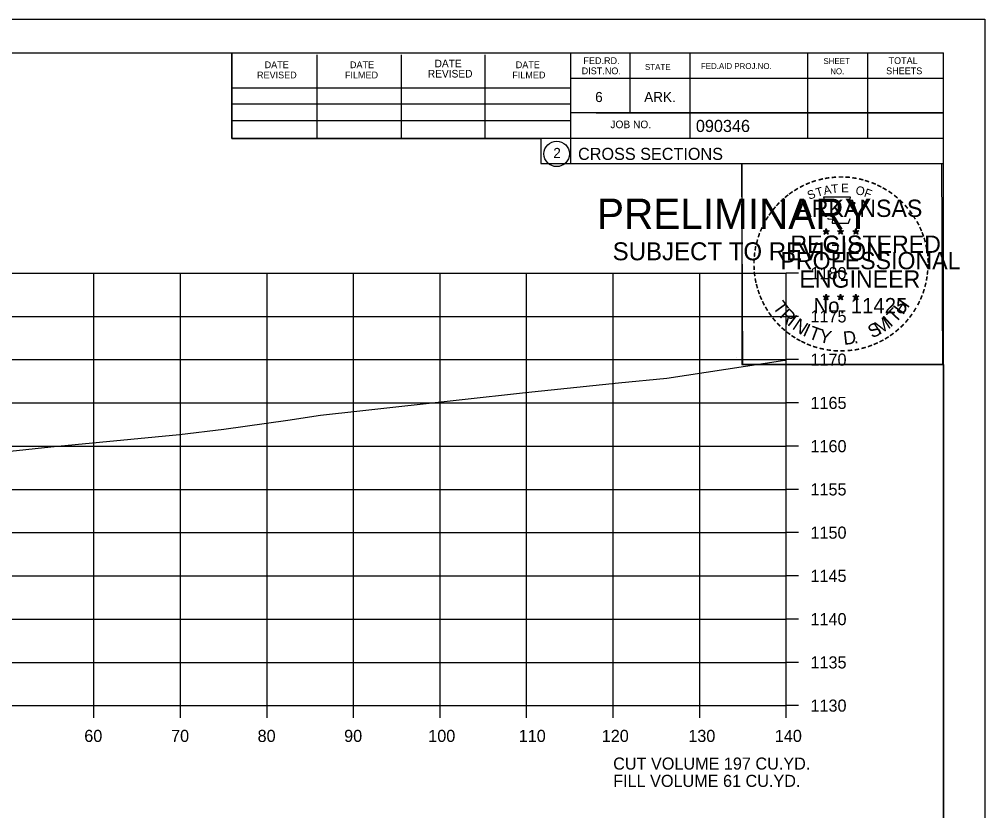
# Model space of a CAD drawing. Extents: x 1368971 to 1374497, y 378717 to 381839.
# Drawn here: x 1369694.3 to 1369805.9, y 378983.7 to 379075.2 of the extents above; entities that cross this region are included whole.
import ezdxf

# ---------------------------------------------------------------- set-up
doc = ezdxf.new("R2010")
doc.units = 0
for name, color, linetype in [('R_Axis', 7, 'Continuous'), ('R_Axis Annot', 7, 'Continuous'), ('R_Border', 7, 'Continuous'), ('R_Border PE', 7, 'Continuous'), ('R_Border Prem', 7, 'Continuous'), ('R_Exist Surface', 7, 'Continuous'), ('R_Grid', 7, 'Continuous'), ('R_No Plot', 7, 'Continuous')]:
    doc.layers.add(name, color=color, linetype=linetype)

msp = doc.modelspace()

# ---------------------------------------------------------------- linework, layer by layer
at = {"layer": 'R_Axis'}
for p, q in [((1369782.93, 378995.81), (1369782.93, 379045.81)), ((1369784.33, 379045.81), (1369782.93, 379045.81)), ((1369784.33, 379040.81), (1369782.93, 379040.81)), ((1369784.33, 379035.81), (1369782.93, 379035.81)), ((1369784.33, 379030.81), (1369782.93, 379030.81)), ((1369784.33, 379025.81), (1369782.93, 379025.81)), ((1369784.33, 379020.81), (1369782.93, 379020.81)), ((1369784.33, 379015.81), (1369782.93, 379015.81)), ((1369784.33, 379010.81), (1369782.93, 379010.81)), ((1369784.33, 379005.81), (1369782.93, 379005.81)), ((1369784.33, 379000.81), (1369782.93, 379000.81)), ((1369502.93, 378995.81), (1369782.93, 378995.81)), ((1369702.93, 378994.41), (1369702.93, 378995.81)), ((1369712.93, 378994.41), (1369712.93, 378995.81)), ((1369722.93, 378994.41), (1369722.93, 378995.81)), ((1369732.93, 378994.41), (1369732.93, 378995.81)), ((1369742.93, 378994.41), (1369742.93, 378995.81)), ((1369752.93, 378994.41), (1369752.93, 378995.81)), ((1369762.93, 378994.41), (1369762.93, 378995.81)), ((1369772.93, 378994.41), (1369772.93, 378995.81)), ((1369782.93, 378994.41), (1369782.93, 378995.81)), ((1369784.33, 378995.81), (1369782.93, 378995.81))]:
    msp.add_line(p, q, dxfattribs=at)
at = {"layer": 'R_Border'}
for p, q in [((1369484.93, 379071.27), (1369801.11, 379071.27)), ((1369718.85, 379061.39), (1369718.85, 379071.27)), ((1369728.71, 379061.39), (1369728.71, 379071.07)), ((1369738.47, 379061.39), (1369738.47, 379071.07)), ((1369748.15, 379061.39), (1369748.15, 379071.07)), ((1369758.01, 379071.27), (1369758.01, 379058.47)), ((1369764.85, 379071.27), (1369764.85, 379064.33)), ((1369771.79, 379071.27), (1369771.79, 379061.39)), ((1369785.37, 379071.27), (1369785.37, 379061.39)), ((1369792.31, 379071.27), (1369792.31, 379061.39)), ((1369801.11, 378865.81), (1369801.11, 379071.27)), ((1369801.11, 379068.33), (1369758.01, 379068.33)), ((1369801.11, 379068.35), (1369801.11, 379068.35)), ((1369718.85, 379067.25), (1369758.01, 379067.25)), ((1369718.85, 379065.39), (1369758.01, 379065.39)), ((1369801.11, 379064.33), (1369758.01, 379064.33)), ((1369760.97, 379064.33), (1369801.11, 379064.33)), ((1369718.85, 379061.39), (1369718.85, 379063.45)), ((1369718.85, 379063.45), (1369758.01, 379063.45)), ((1369801.11, 379061.39), (1369718.85, 379061.39)), ((1369758.01, 379058.47), (1369801.11, 379058.47))]:
    msp.add_line(p, q, dxfattribs=at)
msp.add_circle((1369756.4, 379059.6), 1.47, dxfattribs=at)
at = {"layer": 'R_Border PE'}
for p, q in [((1369787.19, 379050.72), (1369787.54, 379050.61)), ((1369787.19, 379050.72), (1369787.45, 379050.68)), ((1369787.19, 379050.72), (1369787.43, 379050.6)), ((1369787.33, 379050.31), (1369787.54, 379050.61)), ((1369787.33, 379050.31), (1369787.45, 379050.56)), ((1369787.33, 379050.31), (1369787.54, 379050.53)), ((1369787.54, 379050.98), (1369787.5, 379050.72)), ((1369787.54, 379050.61), (1369787.54, 379050.98)), ((1369787.54, 379050.98), (1369787.59, 379050.73)), ((1369787.89, 379050.72), (1369787.54, 379050.61)), ((1369787.76, 379050.31), (1369787.54, 379050.61)), ((1369787.76, 379050.31), (1369787.54, 379050.53)), ((1369787.89, 379050.72), (1369787.6, 379050.67)), ((1369787.76, 379050.31), (1369787.62, 379050.6)), ((1369787.89, 379050.72), (1369787.69, 379050.62)), ((1369788.86, 379050.72), (1369789.21, 379050.61)), ((1369788.86, 379050.72), (1369789.12, 379050.68)), ((1369788.86, 379050.72), (1369789.1, 379050.6)), ((1369789, 379050.31), (1369789.21, 379050.61)), ((1369789, 379050.31), (1369789.12, 379050.56)), ((1369789, 379050.31), (1369789.21, 379050.53)), ((1369789.21, 379050.98), (1369789.17, 379050.72)), ((1369789.21, 379050.61), (1369789.21, 379050.98)), ((1369789.21, 379050.98), (1369789.26, 379050.73)), ((1369789.56, 379050.72), (1369789.21, 379050.61)), ((1369789.43, 379050.31), (1369789.21, 379050.61)), ((1369789.43, 379050.31), (1369789.21, 379050.53)), ((1369789.56, 379050.72), (1369789.27, 379050.67)), ((1369789.43, 379050.31), (1369789.29, 379050.6)), ((1369789.56, 379050.72), (1369789.36, 379050.62)), ((1369790.63, 379050.71), (1369790.98, 379050.6)), ((1369790.63, 379050.71), (1369790.88, 379050.66)), ((1369790.63, 379050.71), (1369790.87, 379050.59)), ((1369790.76, 379050.3), (1369790.98, 379050.6)), ((1369790.76, 379050.3), (1369790.89, 379050.55)), ((1369790.76, 379050.3), (1369790.98, 379050.52)), ((1369790.98, 379050.96), (1369790.94, 379050.71)), ((1369790.98, 379050.6), (1369790.98, 379050.96)), ((1369790.98, 379050.96), (1369791.03, 379050.71)), ((1369791.32, 379050.71), (1369790.98, 379050.6)), ((1369791.19, 379050.3), (1369790.98, 379050.6)), ((1369791.19, 379050.3), (1369790.98, 379050.52)), ((1369791.32, 379050.71), (1369791.04, 379050.66)), ((1369791.19, 379050.3), (1369791.05, 379050.59)), ((1369791.32, 379050.71), (1369791.12, 379050.61)), ((1369787.19, 379043.15), (1369787.54, 379043.04)), ((1369787.19, 379043.15), (1369787.44, 379043.1)), ((1369787.19, 379043.15), (1369787.43, 379043.03)), ((1369787.32, 379042.74), (1369787.54, 379043.04)), ((1369787.32, 379042.74), (1369787.45, 379042.98)), ((1369787.32, 379042.74), (1369787.54, 379042.96)), ((1369787.54, 379043.4), (1369787.5, 379043.15)), ((1369787.54, 379043.04), (1369787.54, 379043.4)), ((1369787.54, 379043.4), (1369787.59, 379043.15)), ((1369787.89, 379043.15), (1369787.54, 379043.04)), ((1369787.75, 379042.74), (1369787.54, 379043.04)), ((1369787.75, 379042.74), (1369787.54, 379042.95)), ((1369787.89, 379043.15), (1369787.6, 379043.1)), ((1369787.75, 379042.74), (1369787.62, 379043.03)), ((1369787.89, 379043.15), (1369787.68, 379043.05)), ((1369788.86, 379043.15), (1369789.21, 379043.04)), ((1369788.86, 379043.15), (1369789.11, 379043.1)), ((1369788.86, 379043.15), (1369789.1, 379043.03)), ((1369788.99, 379042.74), (1369789.21, 379043.04)), ((1369788.99, 379042.74), (1369789.12, 379042.98)), ((1369788.99, 379042.74), (1369789.21, 379042.96)), ((1369789.21, 379043.4), (1369789.17, 379043.15)), ((1369789.21, 379043.04), (1369789.21, 379043.4)), ((1369789.21, 379043.4), (1369789.26, 379043.15)), ((1369789.56, 379043.15), (1369789.21, 379043.04)), ((1369789.42, 379042.74), (1369789.21, 379043.04)), ((1369789.42, 379042.74), (1369789.21, 379042.95)), ((1369789.56, 379043.15), (1369789.27, 379043.1)), ((1369789.42, 379042.74), (1369789.28, 379043.03)), ((1369789.56, 379043.15), (1369789.35, 379043.05)), ((1369790.63, 379043.14), (1369790.98, 379043.03)), ((1369790.63, 379043.14), (1369790.88, 379043.09)), ((1369790.63, 379043.14), (1369790.86, 379043.02)), ((1369790.76, 379042.73), (1369790.98, 379043.03)), ((1369790.76, 379042.73), (1369790.89, 379042.97)), ((1369790.76, 379042.73), (1369790.97, 379042.95)), ((1369790.98, 379043.39), (1369790.93, 379043.14)), ((1369791.19, 379042.73), (1369790.97, 379042.94)), ((1369790.98, 379043.03), (1369790.98, 379043.39)), ((1369790.98, 379043.39), (1369791.02, 379043.14)), ((1369791.32, 379043.14), (1369790.98, 379043.03)), ((1369791.19, 379042.73), (1369790.98, 379043.03)), ((1369791.32, 379043.14), (1369791.04, 379043.09)), ((1369791.19, 379042.73), (1369791.05, 379043.02)), ((1369791.32, 379043.14), (1369791.12, 379043.04))]:
    msp.add_line(p, q, dxfattribs=at)
for points in [[(1369787.24, 379054.6), (1369787.5, 379053.77)], [(1369790.75, 379053.68), (1369790.89, 379053.96), (1369790.2, 379053.94), (1369790.35, 379054.6), (1369787.24, 379054.6)], [(1369787.73, 379052.18), (1369787.73, 379052.09), (1369788.29, 379052.07), (1369788.24, 379051.6), (1369790.11, 379051.6), (1369790.31, 379052.13)], [(1369787.54, 379050.98), (1369787.76, 379050.31), (1369787.19, 379050.72), (1369787.89, 379050.72), (1369787.33, 379050.31), (1369787.54, 379050.98)], [(1369789.21, 379050.98), (1369789.43, 379050.31), (1369788.86, 379050.72), (1369789.56, 379050.72), (1369789, 379050.31), (1369789.21, 379050.98)], [(1369790.98, 379050.96), (1369791.19, 379050.3), (1369790.63, 379050.71), (1369791.32, 379050.71), (1369790.76, 379050.3), (1369790.98, 379050.96)], [(1369787.54, 379043.4), (1369787.75, 379042.74), (1369787.19, 379043.15), (1369787.89, 379043.15), (1369787.32, 379042.74), (1369787.54, 379043.4)], [(1369789.21, 379043.4), (1369789.42, 379042.74), (1369788.86, 379043.15), (1369789.56, 379043.15), (1369788.99, 379042.74), (1369789.21, 379043.4)], [(1369790.98, 379043.39), (1369791.19, 379042.73), (1369790.63, 379043.14), (1369791.32, 379043.14), (1369790.76, 379042.73), (1369790.98, 379043.39)]]:
    msp.add_lwpolyline(points, dxfattribs=at)
for centre, radius in [((1369787.54, 379050.61), 0.172), ((1369787.54, 379050.61), 0.145), ((1369787.54, 379050.61), 0.116), ((1369787.54, 379050.61), 0.0991), ((1369787.54, 379050.61), 0.0747), ((1369787.54, 379050.61), 0.0495), ((1369787.54, 379050.61), 0.0296), ((1369789.21, 379050.61), 0.172), ((1369789.21, 379050.61), 0.145), ((1369789.21, 379050.61), 0.116), ((1369789.21, 379050.61), 0.0991), ((1369789.21, 379050.61), 0.0747), ((1369789.21, 379050.61), 0.0495), ((1369789.21, 379050.61), 0.0296), ((1369790.98, 379050.6), 0.172), ((1369790.98, 379050.6), 0.145), ((1369790.98, 379050.6), 0.116), ((1369790.98, 379050.6), 0.0991), ((1369790.98, 379050.6), 0.0747), ((1369790.98, 379050.6), 0.0495), ((1369790.98, 379050.6), 0.0296), ((1369787.54, 379043.04), 0.172), ((1369787.54, 379043.04), 0.145), ((1369787.54, 379043.04), 0.116), ((1369787.54, 379043.04), 0.0991), ((1369787.54, 379043.04), 0.0747), ((1369787.54, 379043.04), 0.0495), ((1369787.54, 379043.04), 0.0296), ((1369789.21, 379043.04), 0.172), ((1369789.21, 379043.04), 0.145), ((1369789.21, 379043.04), 0.116), ((1369789.21, 379043.04), 0.0991), ((1369789.21, 379043.04), 0.0747), ((1369789.21, 379043.04), 0.0495), ((1369789.21, 379043.04), 0.0296), ((1369790.97, 379043.03), 0.172), ((1369790.97, 379043.03), 0.145), ((1369790.97, 379043.03), 0.116), ((1369790.97, 379043.03), 0.0991), ((1369790.97, 379043.03), 0.0747), ((1369790.97, 379043.03), 0.0495), ((1369790.97, 379043.03), 0.0296)]:
    msp.add_circle(centre, radius, dxfattribs=at)
at = {"layer": 'R_Exist Surface'}
msp.add_lwpolyline([(1369688.52, 379024.71), (1369697.94, 379025.73), (1369712.83, 379027.14), (1369717.94, 379027.78), (1369725.34, 379028.82), (1369729.09, 379029.4), (1369733.64, 379029.89), (1369745.15, 379031.16), (1369752.79, 379032), (1369763.55, 379033.14), (1369769.14, 379033.67), (1369782.76, 379035.74), (1369782.93, 379035.76)], dxfattribs=at)
at = {"layer": 'R_Grid'}
for p, q in [((1369502.93, 379045.81), (1369782.93, 379045.81)), ((1369702.93, 378995.81), (1369702.93, 379045.81)), ((1369712.93, 378995.81), (1369712.93, 379045.81)), ((1369722.93, 378995.81), (1369722.93, 379045.81)), ((1369732.93, 378995.81), (1369732.93, 379045.81)), ((1369742.93, 378995.81), (1369742.93, 379045.81)), ((1369752.93, 378995.81), (1369752.93, 379045.81)), ((1369762.93, 378995.81), (1369762.93, 379045.81)), ((1369772.93, 378995.81), (1369772.93, 379045.81)), ((1369782.93, 378995.81), (1369782.93, 379045.81)), ((1369502.93, 379040.81), (1369782.93, 379040.81)), ((1369502.93, 379035.81), (1369782.93, 379035.81)), ((1369502.93, 379030.81), (1369782.93, 379030.81)), ((1369502.93, 379025.81), (1369782.93, 379025.81)), ((1369502.93, 379020.81), (1369782.93, 379020.81)), ((1369502.93, 379015.81), (1369782.93, 379015.81)), ((1369502.93, 379010.81), (1369782.93, 379010.81)), ((1369502.93, 379005.81), (1369782.93, 379005.81)), ((1369502.93, 379000.81), (1369782.93, 379000.81)), ((1369502.93, 378995.81), (1369782.93, 378995.81))]:
    msp.add_line(p, q, dxfattribs=at)
at = {"layer": 'R_No Plot'}
for p, q in [((1369472.53, 379075.16), (1369805.86, 379075.16)), ((1369777.14, 379036.01), (1369777.14, 379036.01))]:
    msp.add_line(p, q, dxfattribs=at)
for points in [[(1369472.52, 379075.16), (1369805.86, 379075.16), (1369805.86, 378861.82), (1369472.52, 378861.82)], [(1369718.85, 379071.27), (1369718.85, 379061.39), (1369754.58, 379061.39), (1369754.58, 379058.47), (1369777.78, 379058.47), (1369777.78, 379035.25), (1369801.11, 379035.25), (1369801.11, 378865.81), (1369484.93, 378865.81), (1369484.93, 379071.27)], [(1369777.78, 379058.5), (1369800.88, 379058.5), (1369800.99, 379035.25), (1369777.9, 379035.25)]]:
    msp.add_lwpolyline(points, close=True, dxfattribs=at)

# ---------------------------------------------------------------- texts
at = {"layer": 'R_Axis Annot'}
for s, p in [('1180', (1369785.73, 379045.11)), ('1175', (1369785.73, 379040.11)), ('1170', (1369785.73, 379035.11)), ('1165', (1369785.73, 379030.11)), ('1160', (1369785.73, 379025.11)), ('1155', (1369785.73, 379020.11)), ('1150', (1369785.73, 379015.11)), ('1145', (1369785.73, 379010.11)), ('1140', (1369785.73, 379005.11)), ('1135', (1369785.73, 379000.11)), ('1130', (1369785.73, 378995.11)), ('60', (1369701.81, 378991.61)), ('70', (1369711.84, 378991.61)), ('80', (1369721.84, 378991.61)), ('90', (1369731.84, 378991.61)), ('100', (1369741.56, 378991.61)), ('110', (1369752.01, 378991.61)), ('120', (1369761.61, 378991.61)), ('130', (1369771.61, 378991.61)), ('140', (1369781.61, 378991.61)), ('CUT VOLUME 197 CU.YD.', (1369762.93, 378988.41)), ('FILL VOLUME 61 CU.YD.', (1369762.93, 378986.41))]:
    msp.add_text(s, height=1.4, dxfattribs=at).set_placement(p)
at = {"layer": 'R_Border'}
for s, height, p in [('FED.RD.', 0.782, (1369759.49, 379069.99)), ('SHEET', 0.684, (1369787.23, 379069.99)), ('TOTAL', 0.782, (1369794.75, 379069.99)), ('DATE', 0.782, (1369722.65, 379069.51)), ('DATE', 0.782, (1369732.51, 379069.51)), ('DATE', 0.879, (1369742.29, 379069.61)), ('DATE', 0.782, (1369751.67, 379069.51)), ('DIST.NO.', 0.782, (1369759.29, 379068.81)), ('STATE', 0.684, (1369766.61, 379069.31)), ('FED.AID PROJ.NO.', 0.684, (1369773.07, 379069.41)), ('NO.', 0.684, (1369788.01, 379068.81)), ('SHEETS', 0.782, (1369794.47, 379068.81)), ('REVISED', 0.782, (1369721.77, 379068.33)), ('FILMED', 0.782, (1369731.93, 379068.33)), ('REVISED', 0.879, (1369741.51, 379068.43)), ('FILMED', 0.782, (1369751.27, 379068.33)), ('6', 1.17, (1369760.85, 379065.59)), ('ARK.', 1.172, (1369766.51, 379065.59)), ('JOB NO.', 0.879, (1369762.61, 379062.57)), ('2', 1.17, (1369756.01, 379059.12)), ('CROSS SECTIONS', 1.4, (1369758.87, 379058.9))]:
    msp.add_text(s, height=height, dxfattribs=at).set_placement(p)
msp.add_text('090346', height=1.4, rotation=360, dxfattribs=at).set_placement((1369772.49, 379062.13))
at = {"layer": 'R_Border PE'}
for s, height, rotation, p in [('-', 1.6, 28.7918, (1369784.72, 379055.14)), ('-', 1.6, 24.3072, (1369785.35, 379055.46)), ('-', 1.6, 19.1761, (1369785.98, 379055.73)), ('-', 1.6, 13.6301, (1369786.73, 379055.97)), ('-', 1.6, 10.2193, (1369787.41, 379056.13)), ('T', 1, 6.0228, (1369788.18, 379055.03)), ('-', 1.6, 5.8968, (1369788.14, 379056.24)), ('-', 1.6, 0.1862, (1369788.91, 379056.31)), ('E', 1, 0.8323, (1369789.28, 379055.14)), ('-', 1.6, 357.743, (1369789.64, 379056.3)), ('-', 1.6, 352.1617, (1369790.38, 379056.24)), ('-', 1.6, 347.2049, (1369791.1, 379056.13)), ('-', 1.6, 342.3362, (1369791.73, 379055.97)), ('-', 1.6, 337.8551, (1369792.47, 379055.75)), ('-', 1.6, 334.1211, (1369793.1, 379055.48)), ('-', 1.6, 38.9507, (1369783.07, 379054)), ('-', 1.6, 36.2317, (1369783.54, 379054.38)), ('-', 1.6, 34.0636, (1369784.12, 379054.77)), ('S', 1, 21.594, (1369785.59, 379054.28)), ('T', 1, 16.4036, (1369786.5, 379054.61)), ('A', 1, 11.2132, (1369787.33, 379054.86)), ('O', 1, 350.4515, (1369790.89, 379054.93)), ('F', 1, 340.0707, (1369791.84, 379054.7)), ('-', 1.6, 329.6409, (1369793.68, 379055.2)), ('-', 1.6, 325.8627, (1369794.32, 379054.84)), ('-', 1.6, 320.5297, (1369794.93, 379054.41)), ('-', 1.6, 48.423, (1369782.18, 379053.1)), ('-', 1.6, 42.9622, (1369782.63, 379053.58)), ('-', 1.6, 315.5786, (1369795.53, 379053.92)), ('-', 1.6, 54.2325, (1369781.37, 379052.05)), ('-', 1.6, 50.6142, (1369781.78, 379052.62)), ('-', 1.6, 309.8797, (1369796.1, 379053.37)), ('-', 1.6, 306.6522, (1369796.62, 379052.77)), ('-', 1.6, 62.8713, (1369780.73, 379050.91)), ('-', 1.6, 58.0706, (1369781.04, 379051.52)), ('-', 1.4, 303.6753, (1369797.11, 379052.2)), ('-', 1.6, 299.6684, (1369797.43, 379051.59)), ('-', 1.6, 72.3945, (1369780.25, 379049.67)), ('-', 1.6, 67.7743, (1369780.47, 379050.3)), ('-', 1.6, 294.6628, (1369797.75, 379050.98)), ('-', 1.6, 290.5728, (1369798.01, 379050.41)), ('-', 1.6, 75.461, (1369780.06, 379048.95)), ('-', 1.6, 285.1233, (1369798.24, 379049.83)), ('-', 1.6, 85.1863, (1369779.85, 379047.55)), ('-', 1.6, 81.2013, (1369779.92, 379048.24)), ('-', 1.6, 280.5493, (1369798.44, 379049.08)), ('-', 1.6, 276.5962, (1369798.61, 379048.32)), ('-', 1.6, 89.0622, (1369779.82, 379046.85)), ('-', 1.6, 274.3301, (1369798.67, 379047.59)), ('-', 1.6, 94.1959, (1369779.86, 379046.12)), ('-', 1.6, 98.9479, (1369779.93, 379045.46)), ('-', 1.6, 263.5172, (1369798.68, 379046.3)), ('-', 1.6, 269.9407, (1369798.7, 379046.96)), ('-', 1.6, 101.7149, (1369780.06, 379044.72)), ('-', 1.6, 260.9953, (1369798.61, 379045.64)), ('-', 1.6, 105.4578, (1369780.23, 379044.13)), ('-', 1.6, 109.0874, (1369780.44, 379043.5)), ('-', 1.6, 252.8681, (1369798.32, 379044.24)), ('-', 1.6, 255.7626, (1369798.5, 379044.96)), ('-', 1.6, 114.0643, (1369780.7, 379042.9)), ('T', 1.54, 306.0406, (1369781.3, 379041.88)), ('H', 1.54, 54.6088, (1369796.42, 379040.91)), ('-', 1.6, 244.6197, (1369797.83, 379042.94)), ('-', 1.6, 247.8887, (1369798.1, 379043.57)), ('-', 1.6, 115.7288, (1369781, 379042.28)), ('-', 1.6, 120.4471, (1369781.36, 379041.7)), ('R', 1.54, 314.005, (1369782.06, 379040.83)), ('T', 1.54, 46.6444, (1369795.53, 379039.97)), ('-', 1.6, 239.0712, (1369797.44, 379042.19)), ('-', 1.6, 125.8934, (1369781.76, 379041.14)), ('-', 1.6, 130.7181, (1369782.22, 379040.58)), ('I', 1.54, 321.9694, (1369782.96, 379039.9)), ('N', 1.54, 326.5002, (1369783.53, 379039.42)), ('M', 1.54, 32.6563, (1369793.68, 379038.64)), ('I', 1.54, 42.1136, (1369794.97, 379039.49)), ('-', 1.6, 231.2538, (1369796.61, 379040.97)), ('-', 1.6, 233.8452, (1369797.04, 379041.54)), ('-', 1.6, 134.2238, (1369782.74, 379040.04)), ('-', 1.6, 138.9338, (1369783.26, 379039.58)), ('I', 1.54, 335.3603, (1369784.74, 379038.64)), ('T', 1.54, 339.8912, (1369785.4, 379038.31)), ('Y', 1.54, 347.8556, (1369786.62, 379037.87)), ('S', 1.54, 26.9312, (1369792.85, 379038.24)), ('-', 1.6, 221.0851, (1369795.61, 379039.9)), ('-', 1.6, 225.7653, (1369796.13, 379040.41)), ('-', 1.6, 144.6463, (1369783.82, 379039.17)), ('-', 1.6, 148.0898, (1369784.38, 379038.8)), ('-', 1.6, 151.5704, (1369784.96, 379038.47)), ('D', 1.54, 6.3969, (1369789.6, 379037.51)), ('-', 1.6, 207.3568, (1369793.97, 379038.69)), ('-', 1.6, 212.2491, (1369794.52, 379039.04)), ('-', 1.6, 215.7363, (1369795.06, 379039.43)), ('-', 1.6, 154.6002, (1369785.48, 379038.23)), ('-', 1.6, 158.5612, (1369786.11, 379037.97)), ('-', 1.6, 162.7983, (1369786.79, 379037.76)), ('-', 1.6, 167.5555, (1369787.51, 379037.6)), ('-', 1.6, 191.2858, (1369791.32, 379037.66)), ('.', 1.54, 13.7642, (1369790.79, 379037.63)), ('-', 1.6, 195.4743, (1369792.05, 379037.86)), ('-', 1.6, 200.7184, (1369792.72, 379038.1)), ('-', 1.6, 204.2516, (1369793.34, 379038.37)), ('-', 1.6, 173.1155, (1369788.28, 379037.49)), ('-', 1.6, 176.5183, (1369789.03, 379037.43)), ('-', 1.6, 181.5918, (1369789.77, 379037.45)), ('-', 1.6, 185.8167, (1369790.58, 379037.53))]:
    msp.add_text(s, height=height, rotation=rotation, dxfattribs=at).set_placement(p)
for s, height, p in [('ARKANSAS', 2, (1369784.09, 379052.31)), ('DWB', 0.01, (1369787.53, 379050.61)), ('DWB', 0.01, (1369789.2, 379050.61)), ('DWB', 0.01, (1369790.96, 379050.59)), ('REGISTERED', 2, (1369783.41, 379048.16)), ('PROFESSIONAL', 2, (1369782.26, 379046.26)), ('ENGINEER', 2, (1369784.45, 379044.13)), ('No. 11425', 1.757, (1369786.08, 379041.18)), ('DWB', 0.01, (1369787.53, 379043.03)), ('DWB', 0.01, (1369789.2, 379043.03)), ('DWB', 0.01, (1369790.96, 379043.02))]:
    msp.add_text(s, height=height, dxfattribs=at).set_placement(p)
at = {"layer": 'R_Border Prem'}
for s, height, p in [('PRELIMINARY', 3.5, (1369761.06, 379050.93)), ('DWB', 0.01, (1369761.81, 379052.78)), ('SUBJECT TO REVISION', 2.0751, (1369762.87, 379047.3))]:
    msp.add_text(s, height=height, dxfattribs=at).set_placement(p)

doc.saveas('drawing.dxf')
